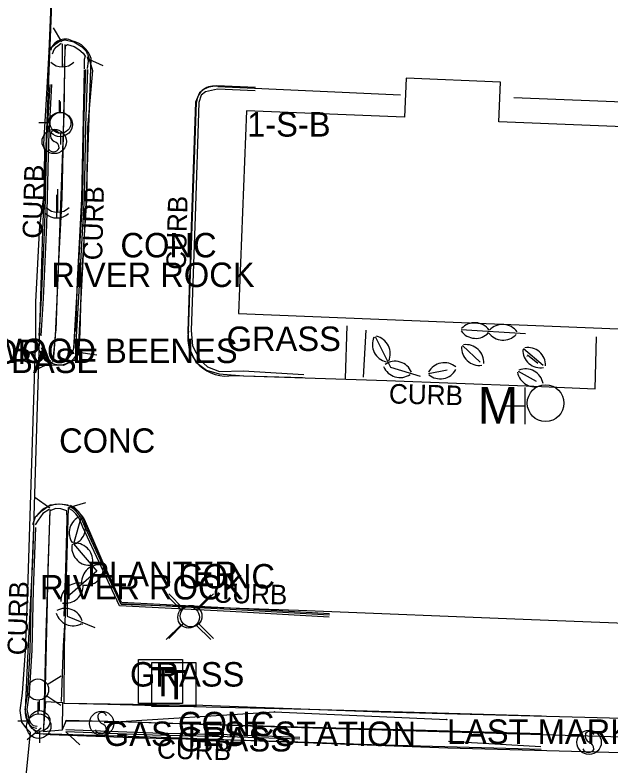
# Model space of a CAD drawing. Extents: x 978516 to 993312, y 1836504 to 1846212.
# Drawn here: x 992520.8 to 992642.6, y 1843651.6 to 1843805 of the extents above; entities that cross this region are included whole.
import ezdxf

# ---------------------------------------------------------------- set-up
doc = ezdxf.new("R2010")
doc.units = 0
for name, color, linetype in [('S_BUILDING', 7, 'Continuous'), ('S_CURB', 7, 'Continuous'), ('S_CURB_ANNOT', 7, 'Continuous'), ('S_DRIVEWAY', 7, 'Continuous'), ('S_EDGE_PAVEMENT', 7, 'Continuous'), ('S_GAS_UTILITIES', 7, 'Continuous'), ('S_GAS_UTILITIES_ANNOT', 7, 'Continuous'), ('S_MANHOLE', 7, 'Continuous'), ('S_PARKING', 7, 'Continuous'), ('S_SIDEWALK', 7, 'Continuous'), ('S_SIGN', 7, 'Continuous'), ('S_SIGN_ANNOT', 7, 'Continuous'), ('S_SURVEY_TEXT_ANNOT', 7, 'Continuous'), ('S_TELEPHONE_UTILITIES', 7, 'Continuous'), ('S_TREE', 7, 'Continuous'), ('S_UTILITY_POLE', 7, 'Continuous'), ('S_UTL_PT_SYM', 7, 'Continuous'), ('S_WATER_UTILITIES', 7, 'Continuous')]:
    doc.layers.add(name, color=color, linetype=linetype)

msp = doc.modelspace()

# ---------------------------------------------------------------- linework, layer by layer
at = {"layer": 'S_BUILDING'}
msp.add_lwpolyline([(992566.51, 1843744), (992645.93, 1843740.78), (992646.35, 1843751.28), (992657.63, 1843750.82), (992658.88, 1843781.63), (992619.83, 1843783.22), (992620.16, 1843791.31), (992600.83, 1843792.09), (992600.51, 1843784.12), (992568.19, 1843785.43)], close=True, dxfattribs=at)
at = {"layer": 'S_CURB'}
for points in [[(992530.36, 1843799.54), (992528.67, 1843802.41)], [(992528.49, 1843797.07), (992528.82, 1843797.96), (992529.31, 1843798.53), (992530.23, 1843799.29)], [(992535.6, 1843796.45), (992535.76, 1843795.61), (992535.6, 1843794.09)], [(992535.9, 1843796.02), (992538.79, 1843794.69)], [(992535.23, 1843793.87), (992534.82, 1843782.36), (992534.59, 1843767.75), (992533.59, 1843750.94), (992532.79, 1843736.86)], [(992534.95, 1843793.8), (992534.68, 1843780.62), (992534.4, 1843767.44), (992533.5, 1843750.7), (992533.17, 1843740.31)], [(992535.63, 1843793.86), (992535.22, 1843782.35), (992534.99, 1843767.74), (992533.99, 1843750.91), (992533.19, 1843736.84)], [(992527.91, 1843790.82), (992527.25, 1843779.2), (992526.85, 1843762.04), (992526.15, 1843747.08), (992525.69, 1843739.47)], [(992528.31, 1843790.8), (992527.65, 1843779.19), (992527.25, 1843762.03), (992526.55, 1843747.05), (992526.09, 1843739.45)], [(992569.96, 1843789.56), (992562.26, 1843789.84), (992561.03, 1843789.59), (992559.82, 1843789.3), (992558.91, 1843788.65), (992558.42, 1843787.17), (992557.64, 1843763.83), (992556.86, 1843740.49), (992557.14, 1843737.35), (992558.63, 1843734.51), (992560.19, 1843733.08), (992562.68, 1843732.15), (992567.47, 1843732.23), (992579.91, 1843731.51)], [(992528.16, 1843734.19), (992527.64, 1843734.49), (992527.04, 1843735.15), (992526.75, 1843735.68), (992526.21, 1843736.93)], [(992533.3, 1843736.14), (992537.58, 1843735.5)], [(992528.53, 1843734.09), (992524.67, 1843732.25)], [(992527.93, 1843704.15), (992524.84, 1843706.32)], [(992531.82, 1843704.27), (992535.3, 1843705.34)], [(992527.79, 1843703.88), (992526.47, 1843703.09), (992525.52, 1843701.73), (992524.93, 1843700.76)], [(992585.11, 1843681.86), (992564.84, 1843683.01), (992542.17, 1843684.18), (992534.71, 1843700.29), (992533.96, 1843702.14), (992533.26, 1843703), (992532.54, 1843703.72), (992531.83, 1843704.1)], [(992585.13, 1843682.26), (992564.86, 1843683.41), (992542.43, 1843684.57), (992535.08, 1843700.45), (992534.31, 1843702.34), (992533.56, 1843703.27), (992532.78, 1843704.04), (992532.02, 1843704.45)], [(992524.6, 1843700.26), (992524.12, 1843687.48), (992523.83, 1843675.14), (992523.34, 1843666.27), (992522.81, 1843663.01), (992523.13, 1843661.59), (992523.25, 1843660.98), (992523.65, 1843660.07), (992524.31, 1843659.37), (992525.3, 1843659.2)], [(992525, 1843700.24), (992524.52, 1843687.47), (992524.23, 1843675.12), (992523.74, 1843666.23), (992523.22, 1843663.02), (992523.52, 1843661.67), (992523.64, 1843661.1), (992523.99, 1843660.29), (992524.51, 1843659.74), (992525.37, 1843659.59)], [(992526.14, 1843659.19), (992523.28, 1843656.79)], [(992531.18, 1843658.52), (992548.97, 1843657.82), (992564.22, 1843657.44), (992579.11, 1843656.96)], [(992531.2, 1843658.92), (992548.98, 1843658.22), (992564.23, 1843657.84), (992579.12, 1843657.36)], [(992531.2, 1843658.41), (992534.06, 1843655.78)], [(992609.51, 1843656.54), (992628.41, 1843655.39)]]:
    msp.add_lwpolyline(points, dxfattribs=at)
at = {"layer": 'S_DRIVEWAY'}
for points in [[(992527.72, 1843797.59), (992528.23, 1843798.38), (992528.96, 1843799.01), (992529.9, 1843799.67), (992531, 1843799.95), (992532.87, 1843799.58), (992534.42, 1843798.61), (992535.34, 1843797.65), (992535.67, 1843796.93)], [(992532.87, 1843734.36), (992530.75, 1843733.35), (992528.27, 1843733.41), (992527.13, 1843734.33), (992526.26, 1843735.3), (992526.09, 1843735.86), (992525.77, 1843736.54)], [(992531.68, 1843704.8), (992529.99, 1843705.01), (992527.97, 1843704.79), (992526.07, 1843703.39), (992524.94, 1843702.32), (992524.36, 1843700.79)]]:
    msp.add_lwpolyline(points, dxfattribs=at)
at = {"layer": 'S_EDGE_PAVEMENT'}
for points in [[(992531.92, 1843892.81), (992530.15, 1843858.62), (992528.61, 1843816), (992526.44, 1843760.98), (992524.37, 1843693.54), (992523.34, 1843673.53), (992522.91, 1843662.91)], [(992528.31, 1843810.6), (992527.72, 1843797.58), (992527.29, 1843790.17), (992526.62, 1843778.63), (992526.84, 1843777.41), (992526.72, 1843768.23), (992525.82, 1843762), (992525, 1843746.4), (992525.02, 1843739.28), (992524.61, 1843726.32), (992524.19, 1843713.37), (992523.77, 1843700.41), (992523.36, 1843687.46), (992522.86, 1843674.98), (992522.28, 1843666.36), (992521.83, 1843662.8), (992522.16, 1843660.37), (992523.03, 1843659.22), (992523.92, 1843658.34), (992522.74, 1843646.7)], [(992525.05, 1843658.12), (992527.97, 1843657.9), (992546.65, 1843657.22), (992567.99, 1843656.73), (992580.86, 1843656.29), (992593.73, 1843655.85), (992608.75, 1843655.43), (992623.78, 1843655), (992628.48, 1843654.89)], [(992525.88, 1843658.08), (992550.7, 1843657.36), (992609.4, 1843655.14)], [(992609.4, 1843655.14), (992649.91, 1843654.03), (992696.47, 1843652.76), (992724.23, 1843652.13)]]:
    msp.add_lwpolyline(points, dxfattribs=at)
msp.add_ellipse((992527.79, 1843662.53), major_axis=(-4.64, 1.56), ratio=0.989213, start_param=0.249575, end_param=1.490517, dxfattribs=at)
at = {"layer": 'S_GAS_UTILITIES'}
for p, q in [((992539.16, 1843660.32), (992573.89, 1843662.51)), ((992573.89, 1843662.51), (992609.17, 1843660.96))]:
    msp.add_line(p, q, dxfattribs=at)
at = {"layer": 'S_MANHOLE'}
for p, q in [((992625.17, 1843721.37), (992625.17, 1843728.87)), ((992620.99, 1843725.08), (992625.17, 1843725.08))]:
    msp.add_line(p, q, dxfattribs=at)
msp.add_circle((992629.37, 1843725.64), 3.75, dxfattribs=at)
at = {"layer": 'S_PARKING'}
for points in [[(992535.68, 1843796.92), (992536.64, 1843793.67), (992535.67, 1843782.06), (992535.44, 1843767.11), (992534.34, 1843750.84), (992534.09, 1843740.04), (992533.83, 1843735.75), (992532.9, 1843734.29)], [(992533.83, 1843736.58), (992535.47, 1843767.92), (992536.38, 1843796.13)], [(992570.02, 1843790.23), (992562.12, 1843790.56), (992560.47, 1843790.3), (992559.53, 1843789.87), (992558.53, 1843789.09), (992557.74, 1843787.2), (992556.95, 1843763.74), (992556.16, 1843740.27), (992556.37, 1843737.05), (992557.8, 1843734.06), (992559.98, 1843732.36), (992562.55, 1843731.65), (992567.56, 1843731.22), (992579.64, 1843730.88)], [(992562.34, 1843790.4), (992599.71, 1843788.69)], [(992556.28, 1843740.4), (992557.94, 1843787.21)], [(992657.22, 1843786.75), (992622.85, 1843788.09)], [(992565.53, 1843731.33), (992596.89, 1843730.28), (992625.41, 1843729.17), (992639.51, 1843728.61), (992639.8, 1843739.18)], [(992585.15, 1843682.56), (992564.88, 1843683.71), (992542.63, 1843684.86), (992535.35, 1843700.57), (992534.57, 1843702.5), (992533.78, 1843703.47), (992532.96, 1843704.29), (992532.16, 1843704.72)], [(992670.21, 1843679.65), (992626.48, 1843681.31), (992578.85, 1843683.23), (992542.56, 1843684.49), (992535.24, 1843701.4)]]:
    msp.add_lwpolyline(points, dxfattribs=at)
for centre, radius, start, end in [((992531.05, 1843797.06), 3.04, 62.3207, 164.6495), ((992531.39, 1843794.66), 5.21, 16.4426, 78.0747), ((992561.49, 1843786.94), 3.56, 76.1657, 175.7317)]:
    msp.add_arc(centre, radius, start, end, dxfattribs=at)
for centre, major_axis, ratio, start_param, end_param in [((992563.98, 1843739.02), (2.19, -7.53), 0.996539, 4.255014, 6.198413), ((992529.93, 1843737.5), (3.02, -2.64), 0.998736, 4.154491, 6.768023), ((992529.88, 1843699.15), (-4.86, 3.2), 0.997907, 4.122332, 6.254643)]:
    msp.add_ellipse(centre, major_axis=major_axis, ratio=ratio, start_param=start_param, end_param=end_param, dxfattribs=at)
at = {"layer": 'S_SIDEWALK'}
for points in [[(992530.98, 1843798.99), (992530.82, 1843784.92), (992529.58, 1843751.21), (992529.02, 1843739.45), (992528.64, 1843734.23)], [(992530.97, 1843794.34), (992531.15, 1843798.71), (992531.55, 1843799.01), (992532.89, 1843798.6), (992533.84, 1843798), (992534.78, 1843797.24), (992535.16, 1843796.61), (992534.99, 1843795.95), (992534.95, 1843794.02)], [(992530.96, 1843793.88), (992530.68, 1843780.73), (992530.4, 1843767.59), (992529.5, 1843750.87), (992529.18, 1843740.43)], [(992588.72, 1843741.46), (992588.36, 1843730.71)], [(992529.11, 1843740.28), (992528.76, 1843736.47), (992528.58, 1843734.77), (992529.45, 1843734.31), (992530.81, 1843734.49), (992531.87, 1843735.04), (992532.55, 1843736.03), (992532.93, 1843737.09), (992533.04, 1843739.92)], [(992592.13, 1843730.98), (992592.69, 1843740.6)], [(992527.96, 1843703.92), (992527.15, 1843678.62), (992526.63, 1843658.67)], [(992530.84, 1843682.07), (992531.2, 1843691.76), (992531.46, 1843701.83), (992531.41, 1843703.6), (992530.22, 1843704.06), (992529.14, 1843704.09), (992527.95, 1843703.63), (992527.56, 1843691.8), (992527.3, 1843682.06), (992526.94, 1843664.64)], [(992531.7, 1843704.3), (992530.84, 1843675.73), (992530.77, 1843664.28), (992559.25, 1843663.88), (992595.72, 1843662.52), (992637.4, 1843661.42), (992665.02, 1843660.7), (992672.52, 1843660.44)], [(992530.33, 1843664.65), (992530.72, 1843676), (992531.06, 1843681.27)], [(992530.93, 1843664.25), (992539.78, 1843664.06), (992559.93, 1843663.56), (992580.85, 1843663.08), (992600.08, 1843662.54), (992614.31, 1843662.11), (992628.54, 1843661.68)], [(992669, 1843656.09), (992666.09, 1843656.72), (992619.34, 1843658.09), (992579.42, 1843659.27), (992541.95, 1843660.49), (992531.26, 1843660.71), (992530.36, 1843658.68)], [(992628.53, 1843658.02), (992614.29, 1843658.44), (992600.04, 1843658.86), (992581.01, 1843659.29), (992559.82, 1843659.89), (992539.8, 1843660.5), (992531.08, 1843660.62)]]:
    msp.add_lwpolyline(points, dxfattribs=at)
msp.add_lwpolyline([(992530.51, 1843658.81), (992530.6, 1843664.36), (992527.04, 1843664.54), (992526.55, 1843658.46)], close=True, dxfattribs=at)
at = {"layer": 'S_SIGN'}
for centre in [(992528.84, 1843779.17), (992538.54, 1843660.15), (992638.28, 1843656.28)]:
    msp.add_circle(centre, 2.49, dxfattribs=at)
for centre, radius, start, end in [((992529.53, 1843780.5), 1.5, 167.1196, 241.9813), ((992528.92, 1843780.44), 0.95, 16.5258, 156.8957), ((992528.43, 1843777.83), 1.4, 358.6529, 73.7063), ((992528.69, 1843778.35), 1.28, 204.641, 335.359), ((992539.23, 1843661.48), 1.5, 167.1196, 241.9813), ((992538.62, 1843661.42), 0.95, 16.5258, 156.8957), ((992538.13, 1843658.81), 1.4, 358.6529, 73.7063), ((992538.39, 1843659.33), 1.28, 204.641, 335.359), ((992638.97, 1843657.61), 1.5, 167.1196, 241.9813), ((992638.35, 1843657.55), 0.95, 16.5258, 156.8957), ((992637.87, 1843654.94), 1.4, 358.6529, 73.7063), ((992638.13, 1843655.46), 1.28, 204.641, 335.359)]:
    msp.add_arc(centre, radius, start, end, dxfattribs=at)
at = {"layer": 'S_TELEPHONE_UTILITIES'}
for points in [[(992546.08, 1843664.19), (992546.08, 1843673.19), (992555.08, 1843673.19), (992555.08, 1843664.19)], [(992548.79, 1843663.6), (992548.79, 1843672.6), (992557.79, 1843672.6), (992557.79, 1843663.6)]]:
    msp.add_lwpolyline(points, close=True, dxfattribs=at)
at = {"layer": 'S_TREE'}
for points in [[(992612.1, 1843740.68), (992625.25, 1843739.86)], [(992594.49, 1843739.26), (992597.62, 1843732.98), (992603.72, 1843731.18)], [(992612.15, 1843740.4), (992612.25, 1843740.39)], [(992594.27, 1843739.08), (992594.32, 1843738.99)], [(992612.22, 1843737.19), (992612.29, 1843737.13)], [(992612.36, 1843737.44), (992616, 1843734.04)], [(992624.74, 1843736.59), (992624.82, 1843736.52)], [(992624.88, 1843736.84), (992628.85, 1843733.39)], [(992625.54, 1843735.29), (992625.62, 1843735.23)], [(992625.67, 1843735.55), (992627.8, 1843733.81)], [(992605.42, 1843731.73), (992609.25, 1843732.47)], [(992605.53, 1843731.47), (992605.63, 1843731.49)], [(992623.65, 1843731.94), (992623.74, 1843731.89)], [(992623.73, 1843732.22), (992627.48, 1843730.14)], [(992534.38, 1843702.41), (992532.76, 1843696.88), (992537.52, 1843691.28), (992531.5, 1843685.96), (992531.46, 1843682.05), (992537.12, 1843679.73)], [(992534.09, 1843702.43), (992534.06, 1843702.33)], [(992534.5, 1843680.5), (992534.59, 1843680.47)]]:
    msp.add_lwpolyline(points, dxfattribs=at)
for centre, start, end in [((992614.86, 1843738.46), 35.6335, 137.2304), ((992620.58, 1843738.11), 35.6335, 137.2304), ((992597.57, 1843737.64), 155.645, 257.2419), ((992593.96, 1843735.77), 335.645, 77.2419), ((992615.05, 1843742.54), 215.6335, 317.2304), ((992620.68, 1843742.18), 215.6335, 317.2304), ((992613.09, 1843733.98), 356.1969, 97.7938), ((992615.82, 1843737), 176.1969, 277.7938), ((992628.35, 1843736.52), 178.2523, 279.8493), ((992625.73, 1843733.4), 358.2523, 99.8493), ((992599.59, 1843734.52), 202.7469, 304.3438), ((992598.58, 1843730.57), 22.7469, 124.3438), ((992608.64, 1843730.27), 50.0716, 151.6685), ((992607.81, 1843734.26), 230.0716, 331.6685), ((992627.19, 1843732.63), 190.182, 291.7789), ((992625.27, 1843729.03), 10.182, 111.7789), ((992535.54, 1843699.13), 112.9317, 214.5287), ((992531.61, 1843700.21), 292.9317, 34.5287), ((992536.07, 1843696.13), 169.5359, 271.1328), ((992533.07, 1843693.38), 349.5359, 91.1328), ((992538.07, 1843688.97), 80.641, 182.2379), ((992535.3, 1843692.04), 260.641, 2.2379), ((992533.82, 1843685.21), 80.641, 182.2379), ((992531.13, 1843688.36), 260.641, 2.2379), ((992532.71, 1843683.76), 196.9231, 298.5201), ((992531.1, 1843680.03), 16.9231, 118.5201)]:
    msp.add_arc(centre, 3.64, start, end, dxfattribs=at)
at = {"layer": 'S_UTILITY_POLE'}
for p, q in [((992530.43, 1843799.14), (992530.43, 1843794.41)), ((992529.9, 1843785.16), (992529.9, 1843787.64)), ((992530.12, 1843785.09), (992530.12, 1843787.34)), ((992528.03, 1843782.96), (992525.7, 1843782.96)), ((992530.2, 1843778.54), (992530.2, 1843780.86)), ((992529.48, 1843769.42), (992529.48, 1843764.69)), ((992529.33, 1843768.23), (992529.33, 1843763.5)), ((992554.73, 1843683.44), (992551.75, 1843686.43)), ((992555.24, 1843683.66), (992552.26, 1843686.64)), ((992557.91, 1843683.44), (992560.9, 1843686.43)), ((992558.42, 1843683.66), (992561.4, 1843686.64)), ((992554.73, 1843680.27), (992551.75, 1843677.28)), ((992555.24, 1843680.48), (992552.26, 1843677.5)), ((992557.91, 1843680.27), (992560.9, 1843677.28)), ((992558.42, 1843680.48), (992561.4, 1843677.5)), ((992525.52, 1843662.1), (992525.52, 1843664.58)), ((992525.82, 1843662.73), (992525.82, 1843664.98)), ((992523.73, 1843660.6), (992521.4, 1843660.6)), ((992525.9, 1843656.18), (992525.9, 1843658.5))]:
    msp.add_line(p, q, dxfattribs=at)
for centre, radius in [((992530.04, 1843782.64), 2.5), ((992530.12, 1843782.98), 2.13), ((992556.33, 1843681.86), 2.21), ((992556.84, 1843682.08), 2.21), ((992525.82, 1843660.62), 2.13), ((992525.66, 1843659.58), 2.5)]:
    msp.add_circle(centre, radius, dxfattribs=at)
for centre in [(992530.5, 1843797.83), (992529.54, 1843768.12), (992529.39, 1843766.93)]:
    msp.add_arc(centre, 3.41, 226.3972, 313.6028, dxfattribs=at)
at = {"layer": 'S_UTL_PT_SYM'}
for points in [[(992573.89, 1843662.51), (992573.89, 1843662.56), (992573.89, 1843662.51), (992573.84, 1843662.51), (992573.89, 1843662.51), (992573.89, 1843662.46), (992573.89, 1843662.51), (992573.94, 1843662.51)], [(992609.17, 1843660.96), (992609.17, 1843661.01), (992609.17, 1843660.96), (992609.12, 1843660.96), (992609.17, 1843660.96), (992609.17, 1843660.91), (992609.17, 1843660.96), (992609.22, 1843660.96)], [(992539.16, 1843660.32), (992539.16, 1843660.37), (992539.16, 1843660.32), (992539.11, 1843660.32), (992539.16, 1843660.32), (992539.16, 1843660.27), (992539.16, 1843660.32), (992539.21, 1843660.32)]]:
    msp.add_lwpolyline(points, dxfattribs=at)
at = {"layer": 'S_WATER_UTILITIES'}
for p, q in [((992527.41, 1843668.12), (992530.24, 1843669.85)), ((992527.29, 1843665.81), (992530.2, 1843663.89))]:
    msp.add_line(p, q, dxfattribs=at)
msp.add_circle((992525.51, 1843667.07), 2.18, dxfattribs=at)

# ---------------------------------------------------------------- texts
at = {"layer": 'S_CURB_ANNOT'}
for rotation, p in [(88.4864, (992526.34, 1843759.25)), (88.4864, (992538.63, 1843754.82)), (88.4864, (992555.74, 1843752.87)), (358.4864, (992597.27, 1843725.6)), (88.4864, (992523.26, 1843674.03)), (358.4864, (992561.33, 1843684.85)), (358.4864, (992549.82, 1843652.98))]:
    msp.add_text('CURB', height=4, rotation=rotation, dxfattribs=at).set_placement(p)
at = {"layer": 'S_GAS_UTILITIES_ANNOT'}
msp.add_text('LAST MARKING', height=5, dxfattribs=at).set_placement((992609.17, 1843655.96))
at = {"layer": 'S_MANHOLE'}
msp.add_text('M', height=7.46, dxfattribs=at).set_placement((992615.49, 1843721.46))
at = {"layer": 'S_SIGN_ANNOT'}
msp.add_text('0 TO PST WOOD BEENES', height=5, dxfattribs=at).set_placement((992484.26, 1843733.85))
at = {"layer": 'S_SURVEY_TEXT_ANNOT'}
for s, p in [('1-S-B', (992568.29, 1843780.17)), ('CONC', (992542.38, 1843755.46)), ('RIVER ROCK', (992528.23, 1843749.4)), ('GRASS', (992564.09, 1843736.32)), ('2" PIPE FE POOR', (992471.06, 1843733.66)), ('CONC SN BASE', (992487.32, 1843731.81)), ('CONC', (992529.83, 1843715.49)), ('PLANTER', (992535.59, 1843688.21)), ('CONC', (992554.32, 1843687.74)), ('RIVER ROCK', (992525.94, 1843685.49)), ('GRASS', (992544.33, 1843667.68)), ('CONC', (992554.15, 1843657.51)), ('GAS TEST STATION', (992538.98, 1843655.53)), ('GRASS', (992554.07, 1843654.4))]:
    msp.add_text(s, height=5, dxfattribs=at).set_placement(p)
at = {"layer": 'S_TELEPHONE_UTILITIES'}
for p in [(992548.64, 1843665.69), (992551.35, 1843665.1)]:
    msp.add_text('T', height=6, dxfattribs=at).set_placement(p)

doc.saveas('drawing.dxf')
